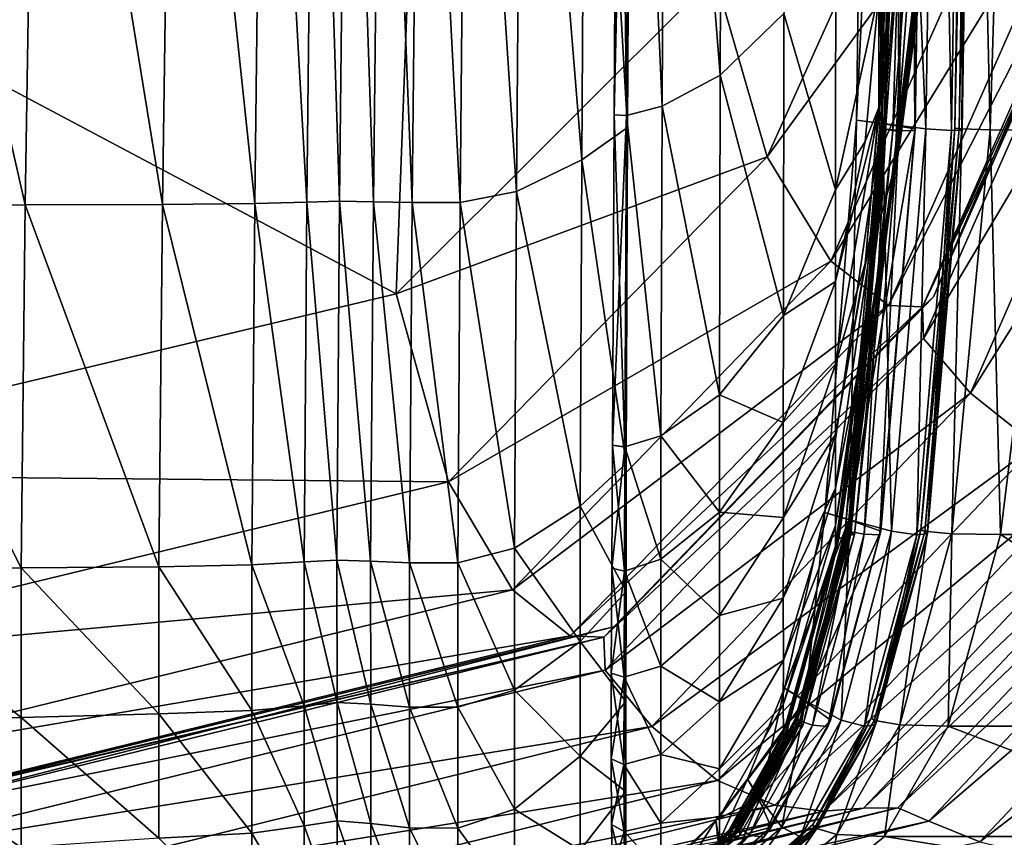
# Model space of a CAD drawing. Header units: millimetres. Extents: x 2387 to 13955, y -4964 to 364.
# Tile 792 of 1056: x 3757 to 3773, y -358 to -345. Entities that reach past the tile are written whole.
import ezdxf

# ---------------------------------------------------------------- set-up
doc = ezdxf.new("R2010")
doc.units = ezdxf.units.MM
doc.header["$MEASUREMENT"] = 0
doc.layers.add('Predefinito', color=7, linetype='Continuous', true_color=0x000000)

# ---------------------------------------------------------------- blocks, each defined once
blk = doc.blocks.new('Blocco 09')
at = {"layer": 'Predefinito'}
for points in [[(355.186, -602.875, 15.896), (356.09, -602.608, 16.824), (356.051, -613.825, 16.898)], [(357.055, -612.852, 18.824), (356.051, -613.825, 16.898), (356.09, -602.608, 16.824)], [(358.616, -614.594, 426.926), (358.202, -614.539, 426.856), (358.366, -602.807, 426.852)], [(358.768, -602.827, 426.712), (358.366, -602.807, 426.852), (358.202, -614.539, 426.856)], [(358.202, -614.539, 426.856), (358.598, -614.594, 426.716), (358.768, -602.827, 426.712)], [(358.366, -602.807, 426.852), (358.786, -602.827, 426.922), (358.616, -614.594, 426.926)], [(358.825, -602.861, 419.607), (358.746, -602.857, 419.797), (358.567, -614.672, 419.799)], [(358.666, -614.683, 419.978), (358.567, -614.672, 419.799), (358.746, -602.857, 419.797)], [(358.567, -614.672, 419.799), (358.645, -614.683, 419.609), (358.825, -602.861, 419.607)], [(359.31, -602.858, 425.783), (358.768, -602.827, 426.712), (358.598, -614.594, 426.716)], [(358.598, -614.594, 426.716), (359.13, -614.677, 425.787), (359.31, -602.858, 425.783)], [(359.298, -614.676, 427.752), (358.616, -614.594, 426.926), (358.786, -602.827, 426.922)], [(359.139, -602.868, 417.757), (358.825, -602.861, 419.607), (358.645, -614.683, 419.609)], [(358.645, -614.683, 419.609), (358.78, -614.702, 417.759), (359.139, -602.868, 417.757)], [(358.746, -602.857, 419.797), (358.846, -602.861, 419.976), (358.666, -614.683, 419.978)], [(358.874, -614.7, 420.908), (358.666, -614.683, 419.978), (358.846, -602.861, 419.976)], [(359.743, -602.872, 412.596), (359.139, -602.868, 417.757), (358.78, -614.702, 417.759)], [(358.786, -602.827, 426.922), (359.478, -602.857, 427.747), (359.298, -614.676, 427.752)], [(358.846, -602.861, 419.976), (359.057, -602.867, 420.906), (358.874, -614.7, 420.908)], [(359.126, -614.705, 423.348), (358.874, -614.7, 420.908), (359.057, -602.867, 420.906)], [(359.057, -602.867, 420.906), (359.309, -602.869, 423.344), (359.126, -614.705, 423.348)], [(359.13, -614.677, 425.787), (359.126, -614.705, 423.348), (359.309, -602.869, 423.344)], [(359.309, -602.869, 423.344), (359.31, -602.858, 425.783), (359.13, -614.677, 425.787)], [(359.707, -614.702, 430.157), (359.298, -614.676, 427.752), (359.478, -602.857, 427.747)], [(359.478, -602.857, 427.747), (359.89, -602.867, 430.15), (359.707, -614.702, 430.157)], [(359.873, -614.695, 432.604), (359.707, -614.702, 430.157), (359.89, -602.867, 430.15)], [(359.867, -614.677, 433.923), (359.758, -614.666, 433.749), (359.937, -602.853, 433.742)], [(360.005, -602.857, 433.548), (359.937, -602.853, 433.742), (359.758, -614.666, 433.749)], [(359.758, -614.666, 433.749), (359.825, -614.677, 433.555), (360.005, -602.857, 433.548)], [(360.055, -602.864, 432.596), (360.005, -602.857, 433.548), (359.825, -614.677, 433.555)], [(359.825, -614.677, 433.555), (359.873, -614.695, 432.604), (360.055, -602.864, 432.596)], [(359.937, -602.853, 433.742), (360.047, -602.857, 433.915), (359.867, -614.677, 433.923)], [(360.315, -614.694, 435.733), (359.867, -614.677, 433.923), (360.047, -602.857, 433.915)], [(359.89, -602.867, 430.15), (360.055, -602.864, 432.596), (359.873, -614.695, 432.604)], [(360.047, -602.857, 433.915), (360.673, -602.864, 435.724), (360.315, -614.694, 435.733)], [(361.266, -614.699, 440.837), (360.315, -614.694, 435.733), (360.673, -602.864, 435.724)], [(354.569, -614.467, 15.834), (354.376, -614.453, 15.98), (354.439, -602.95, 15.937)], [(354.63, -602.956, 15.787), (354.439, -602.95, 15.937), (354.376, -614.453, 15.98)], [(354.376, -614.453, 15.98), (354.569, -614.467, 15.834), (354.63, -602.956, 15.787)], [(354.439, -602.95, 15.937), (354.63, -602.956, 15.787), (354.569, -614.467, 15.834)], [(355.132, -614.32, 15.954), (354.569, -614.467, 15.834), (354.63, -602.956, 15.787)], [(354.646, -603.055, 15.228), (354.63, -602.956, 15.787), (354.569, -614.467, 15.834)], [(354.63, -602.956, 15.787), (355.186, -602.875, 15.896), (355.132, -614.32, 15.954)], [(356.051, -613.825, 16.898), (355.132, -614.32, 15.954), (355.186, -602.875, 15.896)], [(358.78, -614.702, 417.759), (358.853, -614.712, 412.597), (359.743, -602.872, 412.596)], [(360.305, -602.897, 360.758), (359.743, -602.872, 412.596), (358.853, -614.712, 412.597)], [(358.853, -614.712, 412.597), (358.885, -614.754, 360.677), (360.305, -602.897, 360.758)], [(360.492, -602.965, 218.878), (360.305, -602.897, 360.758), (358.885, -614.754, 360.677)], [(358.885, -614.754, 360.677), (358.896, -614.873, 218.553), (360.492, -602.965, 218.878)], [(360.156, -604.242, 77.763), (360.492, -602.965, 218.878), (358.896, -614.873, 218.553)], [(353.933, -603.327, 14.151), (354.646, -603.055, 15.228), (354.585, -614.655, 15.276)], [(354.569, -614.467, 15.834), (354.585, -614.655, 15.276), (354.646, -603.055, 15.228)], [(352.924, -603.597, 13.131), (353.933, -603.327, 14.151), (353.86, -615.164, 14.186)], [(354.585, -614.655, 15.276), (353.86, -615.164, 14.186), (353.933, -603.327, 14.151)], [(352.05, -603.688, 12.743), (352.924, -603.597, 13.131), (352.831, -615.668, 13.153)], [(353.86, -615.164, 14.186), (352.831, -615.668, 13.153), (352.924, -603.597, 13.131)], [(345.067, -615.88, 12.296), (342.114, -615.883, 12.262), (342.295, -603.706, 12.172)], [(342.295, -603.706, 12.172), (345.259, -603.705, 12.21), (345.067, -615.88, 12.296)], [(347.235, -615.871, 12.4), (345.067, -615.88, 12.296), (345.259, -603.705, 12.21)], [(345.259, -603.705, 12.21), (347.407, -603.701, 12.327), (347.235, -615.871, 12.4)], [(348.693, -615.856, 12.571), (347.235, -615.871, 12.4), (347.407, -603.701, 12.327)], [(347.407, -603.701, 12.327), (348.837, -603.695, 12.513), (348.693, -615.856, 12.571)], [(349.517, -615.835, 12.807), (348.693, -615.856, 12.571), (348.837, -603.695, 12.513)], [(348.837, -603.695, 12.513), (349.65, -603.688, 12.758), (349.517, -615.835, 12.807)], [(350.033, -615.821, 12.961), (349.517, -615.835, 12.807), (349.65, -603.688, 12.758)], [(349.65, -603.688, 12.758), (350.164, -603.683, 12.92), (350.033, -615.821, 12.961)], [(350.568, -615.828, 12.889), (350.033, -615.821, 12.961), (350.164, -603.683, 12.92)], [(350.164, -603.683, 12.92), (350.7, -603.685, 12.853), (350.568, -615.828, 12.889)], [(351.182, -615.839, 12.765), (350.568, -615.828, 12.889), (350.7, -603.685, 12.853)], [(350.7, -603.685, 12.853), (351.31, -603.689, 12.734), (351.182, -615.839, 12.765)], [(351.938, -615.839, 12.766), (351.182, -615.839, 12.765), (351.31, -603.689, 12.734)], [(351.31, -603.689, 12.734), (352.05, -603.688, 12.743), (351.938, -615.839, 12.766)], [(352.831, -615.668, 13.153), (351.938, -615.839, 12.766), (352.05, -603.688, 12.743)], [(358.896, -614.873, 218.553), (358.811, -615.276, 77.64), (360.156, -604.242, 77.763)], [(359.146, -607.893, 28.221), (360.156, -604.242, 77.763), (358.811, -615.276, 77.64)], [(355.964, -612.252, 680.009), (356.79, -615.119, 681.014), (360.255, -607.437, 699.529)], [(361.264, -608.974, 700.352), (360.255, -607.437, 699.529), (356.79, -615.119, 681.014)], [(359.146, -607.893, 28.221), (358.559, -615.631, 27.498), (358.341, -616.805, 26.05)], [(358.341, -616.805, 26.05), (358.559, -614.338, 26.205), (359.146, -607.893, 28.221)], [(358.811, -615.276, 77.64), (358.559, -616.172, 29.353), (359.146, -607.893, 28.221)], [(358.559, -615.631, 27.498), (359.146, -607.893, 28.221), (358.559, -616.172, 29.353)], [(358.559, -612.522, 25.48), (359.146, -607.893, 28.221), (358.559, -614.338, 26.205)], [(356.79, -615.119, 681.014), (357.8, -616.77, 681.592), (361.264, -608.974, 700.352)], [(362.177, -609.628, 700.702), (361.264, -608.974, 700.352), (357.8, -616.77, 681.592)], [(362.884, -609.5, 700.634), (362.712, -609.649, 700.713), (359.247, -617.493, 681.846)], [(359.247, -617.493, 681.846), (359.42, -617.334, 681.79), (362.884, -609.5, 700.634)], [(362.712, -609.649, 700.713), (362.884, -609.5, 700.634), (359.42, -617.334, 681.79)], [(357.8, -616.77, 681.592), (358.712, -617.472, 681.839), (362.177, -609.628, 700.702)], [(362.712, -609.649, 700.713), (362.177, -609.628, 700.702), (358.712, -617.472, 681.839)], [(358.712, -617.472, 681.839), (359.247, -617.493, 681.846), (362.712, -609.649, 700.713)], [(359.42, -617.334, 681.79), (359.247, -617.493, 681.846), (362.712, -609.649, 700.713)], [(362.728, -610.114, 700.962), (362.712, -609.649, 700.713), (359.247, -617.493, 681.846)], [(350.93, -617.285, 657.398), (351.196, -610.134, 661.132), (339.789, -611.368, 622.324)], [(351.196, -610.134, 661.132), (350.93, -617.285, 657.398), (355.964, -612.252, 680.009)], [(359.247, -617.493, 681.846), (359.263, -617.993, 682.021), (362.728, -610.114, 700.962)], [(363.467, -610.916, 701.392), (362.728, -610.114, 700.962), (359.263, -617.993, 682.021)], [(359.263, -617.993, 682.021), (360.003, -618.855, 682.323), (363.467, -610.916, 701.392)], [(364.504, -611.682, 701.802), (363.467, -610.916, 701.392), (360.003, -618.855, 682.323)], [(357.055, -612.852, 18.824), (357.877, -611.271, 21.891), (357.874, -615.638, 22.146)], [(358.559, -612.522, 25.48), (357.874, -615.638, 22.146), (357.877, -611.271, 21.891)], [(339.789, -611.368, 622.324), (338.973, -620.139, 615.594), (350.93, -617.285, 657.398)], [(360.003, -618.855, 682.323), (361.039, -619.676, 682.611), (364.504, -611.682, 701.802)], [(356.79, -615.119, 681.014), (355.964, -612.252, 680.009), (350.93, -617.285, 657.398)], [(357.874, -615.638, 22.146), (358.559, -612.522, 25.48), (358.341, -614.874, 24.832)], [(358.559, -614.338, 26.205), (358.341, -614.874, 24.832), (358.559, -612.522, 25.48)], [(356.051, -613.825, 16.898), (357.055, -612.852, 18.824), (357.048, -617.628, 19.079)], [(357.874, -615.638, 22.146), (357.048, -617.628, 19.079), (357.055, -612.852, 18.824)], [(355.132, -614.32, 15.954), (356.051, -613.825, 16.898), (356.038, -618.88, 17.144)], [(357.048, -617.628, 19.079), (356.038, -618.88, 17.144), (356.051, -613.825, 16.898)], [(354.569, -614.467, 15.834), (355.132, -614.32, 15.954), (355.113, -619.528, 16.186)], [(356.038, -618.88, 17.144), (355.113, -619.528, 16.186), (355.132, -614.32, 15.954)], [(358.559, -614.338, 26.205), (357.874, -618.396, 23.207), (357.874, -617.088, 22.58)], [(357.874, -617.088, 22.58), (358.341, -614.874, 24.832), (358.559, -614.338, 26.205)], [(357.874, -618.396, 23.207), (358.559, -614.338, 26.205), (358.341, -616.805, 26.05)], [(354.569, -614.467, 15.834), (354.376, -614.453, 15.98), (354.346, -619.679, 16.189)], [(354.543, -619.706, 16.051), (354.346, -619.679, 16.189), (354.376, -614.453, 15.98)], [(354.346, -619.679, 16.189), (354.543, -619.707, 16.051), (354.569, -614.467, 15.834)], [(354.376, -614.453, 15.98), (354.569, -614.467, 15.834), (354.543, -619.706, 16.051)], [(354.585, -614.655, 15.276), (354.569, -614.467, 15.834), (354.543, -619.707, 16.051)], [(355.113, -619.528, 16.186), (354.543, -619.706, 16.051), (354.569, -614.467, 15.834)], [(358.101, -620.861, 426.925), (357.705, -620.744, 426.853), (358.202, -614.539, 426.856)], [(358.598, -614.594, 426.716), (358.202, -614.539, 426.856), (357.705, -620.744, 426.853)], [(358.202, -614.539, 426.856), (358.616, -614.594, 426.926), (358.101, -620.861, 426.925)], [(353.86, -615.164, 14.186), (354.585, -614.655, 15.276), (354.563, -619.969, 15.501)], [(354.543, -619.707, 16.051), (354.563, -619.969, 15.501), (354.585, -614.655, 15.276)], [(357.705, -620.744, 426.853), (358.083, -620.861, 426.715), (358.598, -614.594, 426.716)], [(358.645, -614.683, 419.609), (358.567, -614.672, 419.799), (358.027, -621.025, 419.799)], [(358.122, -621.05, 419.979), (358.027, -621.025, 419.799), (358.567, -614.672, 419.799)], [(358.027, -621.025, 419.799), (358.101, -621.05, 419.609), (358.645, -614.683, 419.609)], [(359.13, -614.677, 425.787), (358.598, -614.594, 426.716), (358.083, -620.861, 426.715)], [(358.083, -620.861, 426.715), (358.589, -621.038, 425.788), (359.13, -614.677, 425.787)], [(358.757, -621.037, 427.753), (358.101, -620.861, 426.925), (358.616, -614.594, 426.926)], [(358.78, -614.702, 417.759), (358.645, -614.683, 419.609), (358.101, -621.05, 419.609)], [(358.567, -614.672, 419.799), (358.666, -614.683, 419.978), (358.122, -621.05, 419.979)], [(358.325, -621.087, 420.909), (358.122, -621.05, 419.979), (358.666, -614.683, 419.978)], [(358.666, -614.683, 419.978), (358.874, -614.7, 420.908), (358.325, -621.087, 420.909)], [(359.126, -614.705, 423.348), (359.13, -614.677, 425.787), (358.589, -621.038, 425.788)], [(358.616, -614.594, 426.926), (359.298, -614.676, 427.752), (358.757, -621.037, 427.753)], [(359.157, -621.095, 430.159), (358.757, -621.037, 427.753), (359.298, -614.676, 427.752)], [(359.298, -614.676, 427.752), (359.707, -614.702, 430.157), (359.157, -621.095, 430.159)], [(359.325, -621.043, 433.925), (359.219, -621.018, 433.75), (359.758, -614.666, 433.749)], [(359.825, -614.677, 433.555), (359.758, -614.666, 433.749), (359.219, -621.018, 433.75)], [(359.219, -621.018, 433.75), (359.282, -621.043, 433.557), (359.825, -614.677, 433.555)], [(359.873, -614.695, 432.604), (359.825, -614.677, 433.555), (359.282, -621.043, 433.557)], [(359.282, -621.043, 433.557), (359.325, -621.081, 432.606), (359.873, -614.695, 432.604)], [(359.758, -614.666, 433.749), (359.867, -614.677, 433.923), (359.325, -621.043, 433.925)], [(359.708, -621.08, 435.736), (359.325, -621.043, 433.925), (359.867, -614.677, 433.923)], [(359.707, -614.702, 430.157), (359.873, -614.695, 432.604), (359.325, -621.081, 432.606)], [(359.867, -614.677, 433.923), (360.315, -614.694, 435.733), (359.708, -621.08, 435.736)], [(360.48, -621.092, 440.841), (359.708, -621.08, 435.736), (360.315, -614.694, 435.733)], [(360.315, -614.694, 435.733), (361.266, -614.699, 440.837), (360.48, -621.092, 440.841)], [(357.874, -621.288, 217.579), (358.896, -614.873, 218.553), (358.885, -614.754, 360.677)], [(358.885, -614.754, 360.677), (357.922, -621.154, 360.434), (357.874, -621.288, 217.579)], [(358.067, -621.106, 412.597), (357.922, -621.154, 360.434), (358.885, -614.754, 360.677)], [(358.885, -614.754, 360.677), (358.853, -614.712, 412.597), (358.067, -621.106, 412.597)], [(358.172, -621.089, 417.759), (358.067, -621.106, 412.597), (358.853, -614.712, 412.597)], [(358.101, -621.05, 419.609), (358.172, -621.089, 417.759), (358.78, -614.702, 417.759)], [(358.853, -614.712, 412.597), (358.78, -614.702, 417.759), (358.172, -621.089, 417.759)], [(358.575, -621.098, 423.349), (358.325, -621.087, 420.909), (358.874, -614.7, 420.908)], [(358.874, -614.7, 420.908), (359.126, -614.705, 423.348), (358.575, -621.098, 423.349)], [(358.589, -621.038, 425.788), (358.575, -621.098, 423.349), (359.126, -614.705, 423.348)], [(359.325, -621.081, 432.606), (359.157, -621.095, 430.159), (359.707, -614.702, 430.157)], [(366.047, -621.091, 469.021), (360.48, -621.092, 440.841), (361.266, -614.699, 440.837)], [(358.896, -614.873, 218.553), (357.874, -621.288, 217.579), (357.874, -621.373, 76.058)], [(357.874, -621.373, 76.058), (358.811, -615.276, 77.64), (358.896, -614.873, 218.553)], [(358.341, -614.874, 24.832), (357.874, -617.088, 22.58), (357.874, -615.638, 22.146)], [(350.93, -617.285, 657.398), (351.756, -620.256, 658.008), (356.79, -615.119, 681.014)], [(357.8, -616.77, 681.592), (356.79, -615.119, 681.014), (351.756, -620.256, 658.008)], [(352.831, -615.668, 13.153), (353.86, -615.164, 14.186), (353.835, -620.644, 14.405)], [(354.563, -619.969, 15.501), (353.835, -620.644, 14.405), (353.86, -615.164, 14.186)], [(357.874, -621.273, 27.892), (358.559, -616.172, 29.353), (358.811, -615.276, 77.64)], [(358.811, -615.276, 77.64), (357.874, -621.373, 76.058), (357.874, -621.273, 27.892)], [(351.938, -615.839, 12.766), (352.831, -615.668, 13.153), (352.801, -621.309, 13.363)], [(353.835, -620.644, 14.405), (352.801, -621.309, 13.363), (352.831, -615.668, 13.153)], [(357.048, -617.628, 19.079), (357.874, -615.638, 22.146), (357.874, -617.088, 22.58)], [(358.559, -615.631, 27.498), (357.874, -620.358, 25.168), (357.874, -619.505, 24.06)], [(357.874, -619.505, 24.06), (358.341, -616.805, 26.05), (358.559, -615.631, 27.498)], [(357.874, -620.358, 25.168), (358.559, -615.631, 27.498), (358.341, -617.943, 27.999)], [(358.559, -616.172, 29.353), (358.341, -617.943, 27.999), (358.559, -615.631, 27.498)], [(345.003, -621.619, 12.563), (342.054, -621.625, 12.532), (342.114, -615.883, 12.262)], [(342.114, -615.883, 12.262), (345.067, -615.88, 12.296), (345.003, -621.619, 12.563)], [(347.177, -621.601, 12.654), (345.003, -621.619, 12.563), (345.067, -615.88, 12.296)], [(345.067, -615.88, 12.296), (347.235, -615.871, 12.4), (347.177, -621.601, 12.654)], [(348.645, -621.57, 12.811), (347.177, -621.601, 12.654), (347.235, -615.871, 12.4)], [(347.235, -615.871, 12.4), (348.693, -615.856, 12.571), (348.645, -621.57, 12.811)], [(349.474, -621.525, 13.036), (348.645, -621.57, 12.811), (348.693, -615.856, 12.571)], [(348.693, -615.856, 12.571), (349.517, -615.835, 12.807), (349.474, -621.525, 13.036)], [(349.991, -621.495, 13.183), (349.474, -621.525, 13.036), (349.517, -615.835, 12.807)], [(349.517, -615.835, 12.807), (350.033, -615.821, 12.961), (349.991, -621.495, 13.183)], [(350.525, -621.511, 13.108), (349.991, -621.495, 13.183), (350.033, -615.821, 12.961)], [(350.033, -615.821, 12.961), (350.568, -615.828, 12.889), (350.525, -621.511, 13.108)], [(351.14, -621.537, 12.982), (350.525, -621.511, 13.108), (350.568, -615.828, 12.889)], [(350.568, -615.828, 12.889), (351.182, -615.839, 12.765), (351.14, -621.537, 12.982)], [(351.901, -621.538, 12.978), (351.14, -621.537, 12.982), (351.182, -615.839, 12.765)], [(351.182, -615.839, 12.765), (351.938, -615.839, 12.766), (351.901, -621.538, 12.978)], [(352.801, -621.309, 13.363), (351.901, -621.538, 12.978), (351.938, -615.839, 12.766)], [(358.559, -616.172, 29.353), (357.874, -621.273, 27.892), (357.874, -620.949, 26.468)], [(357.874, -620.949, 26.468), (358.341, -617.943, 27.999), (358.559, -616.172, 29.353)], [(351.756, -620.256, 658.008), (352.766, -621.966, 658.359), (357.8, -616.77, 681.592)], [(358.712, -617.472, 681.839), (357.8, -616.77, 681.592), (352.766, -621.966, 658.359)], [(358.341, -616.805, 26.05), (357.874, -619.505, 24.06), (357.874, -618.396, 23.207)], [(357.874, -617.088, 22.58), (357.047, -619.317, 19.543), (357.048, -617.628, 19.079)], [(357.047, -619.317, 19.543), (357.874, -617.088, 22.58), (357.874, -618.396, 23.207)], [(351.756, -620.256, 658.008), (350.93, -617.285, 657.398), (338.973, -620.139, 615.594)], [(354.212, -622.714, 658.513), (354.385, -622.548, 658.479), (359.42, -617.334, 681.79)], [(359.42, -617.334, 681.79), (359.247, -617.493, 681.846), (354.212, -622.714, 658.513)], [(359.247, -617.493, 681.846), (359.42, -617.334, 681.79), (354.385, -622.548, 658.479)], [(352.766, -621.966, 658.359), (353.678, -622.694, 658.508), (358.712, -617.472, 681.839)], [(359.247, -617.493, 681.846), (358.712, -617.472, 681.839), (353.678, -622.694, 658.508)], [(353.678, -622.694, 658.508), (354.212, -622.714, 658.513), (359.247, -617.493, 681.846)], [(359.263, -617.993, 682.021), (359.247, -617.493, 681.846), (354.212, -622.714, 658.513)], [(354.385, -622.548, 658.479), (354.212, -622.714, 658.513), (359.247, -617.493, 681.846)], [(356.038, -618.88, 17.144), (357.048, -617.628, 19.079), (357.047, -619.317, 19.543)], [(358.341, -617.943, 27.999), (357.874, -620.949, 26.468), (357.874, -620.358, 25.168)], [(354.212, -622.714, 658.513), (354.229, -623.234, 658.619), (359.263, -617.993, 682.021)], [(360.003, -618.855, 682.323), (359.263, -617.993, 682.021), (354.229, -623.234, 658.619)], [(357.874, -618.396, 23.207), (357.048, -620.824, 20.256), (357.047, -619.317, 19.543)], [(357.048, -620.824, 20.256), (357.874, -618.396, 23.207), (357.874, -619.505, 24.06)], [(354.229, -623.234, 658.619), (354.969, -624.127, 658.802), (360.003, -618.855, 682.323)], [(361.039, -619.676, 682.611), (360.003, -618.855, 682.323), (354.969, -624.127, 658.802)], [(355.113, -619.528, 16.186), (356.038, -618.88, 17.144), (356.038, -620.74, 17.619)], [(357.047, -619.317, 19.543), (356.038, -620.74, 17.619), (356.038, -618.88, 17.144)], [(356.038, -620.74, 17.619), (357.047, -619.317, 19.543), (357.048, -620.824, 20.256)], [(357.047, -622.095, 21.238), (357.874, -619.505, 24.06), (357.874, -620.358, 25.168)], [(357.874, -619.505, 24.06), (357.047, -622.095, 21.238), (357.048, -620.824, 20.256)], [(354.543, -619.706, 16.051), (355.113, -619.528, 16.186), (355.111, -621.483, 16.656)], [(354.969, -624.127, 658.802), (356.005, -624.979, 658.977), (361.039, -619.676, 682.611)], [(356.038, -620.74, 17.619), (355.111, -621.483, 16.656), (355.113, -619.528, 16.186)], [(361.946, -620.056, 682.744), (361.039, -619.676, 682.611), (356.005, -624.979, 658.977)], [(354.543, -619.707, 16.051), (354.346, -619.679, 16.189), (354.335, -621.623, 16.63)], [(354.535, -621.669, 16.503), (354.335, -621.623, 16.63), (354.346, -619.679, 16.189)], [(354.335, -621.623, 16.63), (354.535, -621.669, 16.503), (354.543, -619.707, 16.051)], [(354.346, -619.679, 16.189), (354.543, -619.706, 16.051), (354.535, -621.669, 16.503)], [(355.111, -621.483, 16.656), (354.535, -621.669, 16.503), (354.543, -619.706, 16.051)], [(354.563, -619.969, 15.501), (354.543, -619.707, 16.051), (354.535, -621.669, 16.503)], [(353.835, -620.644, 14.405), (354.563, -619.969, 15.501), (354.561, -621.994, 15.972)], [(354.535, -621.669, 16.503), (354.561, -621.994, 15.972), (354.563, -619.969, 15.501)], [(338.973, -620.139, 615.594), (339.799, -623.154, 615.891), (351.756, -620.256, 658.008)], [(356.005, -624.979, 658.977), (356.912, -625.373, 659.058), (361.946, -620.056, 682.744)], [(362.718, -620.148, 682.776), (361.946, -620.056, 682.744), (356.912, -625.373, 659.058)], [(357.684, -625.467, 659.078), (358.316, -625.42, 659.068), (363.35, -620.103, 682.761)], [(363.35, -620.103, 682.761), (362.718, -620.148, 682.776), (357.684, -625.467, 659.078)], [(358.316, -625.42, 659.068), (358.855, -625.411, 659.067), (363.89, -620.095, 682.758)], [(363.89, -620.095, 682.758), (363.35, -620.103, 682.761), (358.316, -625.42, 659.068)], [(364.384, -620.298, 682.829), (363.89, -620.095, 682.758), (358.855, -625.411, 659.067)], [(352.766, -621.966, 658.359), (351.756, -620.256, 658.008), (339.799, -623.154, 615.891)], [(356.912, -625.373, 659.058), (357.684, -625.467, 659.078), (362.718, -620.148, 682.776)], [(358.855, -625.411, 659.067), (359.349, -625.622, 659.11), (364.384, -620.298, 682.829)], [(365.186, -620.615, 682.94), (364.384, -620.298, 682.829), (359.349, -625.622, 659.11)], [(357.874, -620.358, 25.168), (357.048, -623.078, 22.51), (357.047, -622.095, 21.238)], [(357.048, -623.078, 22.51), (357.874, -620.358, 25.168), (357.874, -620.949, 26.468)], [(352.801, -621.309, 13.363), (353.835, -620.644, 14.405), (353.835, -622.783, 14.883)], [(354.561, -621.994, 15.972), (353.835, -622.783, 14.883), (353.835, -620.644, 14.405)], [(355.111, -621.483, 16.656), (356.038, -620.74, 17.619), (356.038, -622.373, 18.379)], [(357.048, -620.824, 20.256), (356.038, -622.373, 18.379), (356.038, -620.74, 17.619)], [(357.4, -623.72, 426.914), (357.067, -623.518, 426.836), (357.705, -620.744, 426.853)], [(358.083, -620.861, 426.715), (357.705, -620.744, 426.853), (357.067, -623.518, 426.836)], [(357.705, -620.744, 426.853), (358.101, -620.861, 426.925), (357.4, -623.72, 426.914)], [(359.349, -625.622, 659.11), (360.152, -625.951, 659.177), (365.186, -620.615, 682.94)], [(366.651, -620.947, 683.057), (365.186, -620.615, 682.94), (360.152, -625.951, 659.177)], [(356.038, -622.373, 18.379), (357.048, -620.824, 20.256), (357.047, -622.095, 21.238)], [(357.067, -623.518, 426.836), (357.382, -623.72, 426.704), (358.083, -620.861, 426.715)], [(358.589, -621.038, 425.788), (358.083, -620.861, 426.715), (357.382, -623.72, 426.704)], [(357.962, -624.024, 427.75), (357.4, -623.72, 426.914), (358.101, -620.861, 426.925)], [(358.101, -620.861, 426.925), (358.757, -621.037, 427.753), (357.962, -624.024, 427.75)], [(357.047, -623.782, 23.987), (357.874, -620.949, 26.468), (357.874, -621.273, 27.892)], [(357.874, -620.949, 26.468), (357.047, -623.782, 23.987), (357.048, -623.078, 22.51)], [(358.101, -621.05, 419.609), (358.027, -621.025, 419.799), (357.241, -624.001, 419.796)], [(357.323, -624.044, 419.977), (357.241, -624.001, 419.796), (358.027, -621.025, 419.799)], [(357.241, -624.001, 419.796), (357.302, -624.044, 419.608), (358.101, -621.05, 419.609)], [(358.172, -621.089, 417.759), (358.101, -621.05, 419.609), (357.302, -624.044, 419.608)], [(358.027, -621.025, 419.799), (358.122, -621.05, 419.979), (357.323, -624.044, 419.977)], [(357.506, -624.108, 420.908), (357.323, -624.044, 419.977), (358.122, -621.05, 419.979)], [(357.382, -623.72, 426.704), (357.794, -624.025, 425.785), (358.589, -621.038, 425.788)], [(358.122, -621.05, 419.979), (358.325, -621.087, 420.909), (357.506, -624.108, 420.908)], [(358.575, -621.098, 423.349), (358.589, -621.038, 425.788), (357.794, -624.025, 425.785)], [(358.331, -624.124, 430.159), (357.962, -624.024, 427.75), (358.757, -621.037, 427.753)], [(358.757, -621.037, 427.753), (359.157, -621.095, 430.159), (358.331, -624.124, 430.159)], [(358.525, -624.037, 433.922), (358.433, -623.994, 433.746), (359.219, -621.018, 433.75)], [(359.282, -621.043, 433.557), (359.219, -621.018, 433.75), (358.433, -623.994, 433.746)], [(358.433, -623.994, 433.746), (358.483, -624.037, 433.554), (359.282, -621.043, 433.557)], [(359.325, -621.081, 432.606), (359.282, -621.043, 433.557), (358.483, -624.037, 433.554)], [(359.219, -621.018, 433.75), (359.325, -621.043, 433.925), (358.525, -624.037, 433.922)], [(358.889, -624.1, 435.736), (358.525, -624.037, 433.922), (359.325, -621.043, 433.925)], [(359.325, -621.043, 433.925), (359.708, -621.08, 435.736), (358.889, -624.1, 435.736)], [(360.152, -625.951, 659.177), (361.617, -626.296, 659.248), (366.651, -620.947, 683.057)], [(357.048, -624.333, 216.511), (357.874, -621.288, 217.579), (357.922, -621.154, 360.434)], [(357.922, -621.154, 360.434), (357.096, -624.188, 360.167), (357.048, -624.333, 216.511)], [(357.241, -624.136, 412.597), (357.096, -624.188, 360.167), (357.922, -621.154, 360.434)], [(357.353, -624.11, 417.759), (357.241, -624.136, 412.597), (358.067, -621.106, 412.597)], [(357.922, -621.154, 360.434), (358.067, -621.106, 412.597), (357.241, -624.136, 412.597)], [(357.302, -624.044, 419.608), (357.353, -624.11, 417.759), (358.172, -621.089, 417.759)], [(358.067, -621.106, 412.597), (358.172, -621.089, 417.759), (357.353, -624.11, 417.759)], [(357.749, -624.128, 423.349), (357.506, -624.108, 420.908), (358.325, -621.087, 420.909)], [(358.325, -621.087, 420.909), (358.575, -621.098, 423.349), (357.749, -624.128, 423.349)], [(357.794, -624.025, 425.785), (357.749, -624.128, 423.349), (358.575, -621.098, 423.349)], [(358.505, -624.101, 432.605), (358.331, -624.124, 430.159), (359.157, -621.095, 430.159)], [(358.483, -624.037, 433.554), (358.505, -624.101, 432.605), (359.325, -621.081, 432.606)], [(359.157, -621.095, 430.159), (359.325, -621.081, 432.606), (358.505, -624.101, 432.605)], [(359.654, -624.121, 440.841), (358.889, -624.1, 435.736), (359.708, -621.08, 435.736)], [(359.708, -621.08, 435.736), (360.48, -621.092, 440.841), (359.654, -624.121, 440.841)], [(365.221, -624.12, 469.05), (359.654, -624.121, 440.841), (360.48, -621.092, 440.841)], [(360.48, -621.092, 440.841), (366.047, -621.091, 469.021), (365.221, -624.12, 469.05)], [(351.901, -621.538, 12.978), (352.801, -621.309, 13.363), (352.801, -623.554, 13.844)], [(353.835, -622.783, 14.883), (352.801, -623.554, 13.844), (352.801, -621.309, 13.363)], [(357.874, -621.273, 27.892), (357.048, -624.219, 25.584), (357.047, -623.782, 23.987)], [(357.048, -624.219, 25.584), (357.874, -621.273, 27.892), (357.874, -621.373, 76.058)], [(357.874, -621.288, 217.579), (357.048, -624.333, 216.511), (357.048, -624.4, 74.145)], [(357.048, -624.4, 74.145), (357.874, -621.373, 76.058), (357.874, -621.288, 217.579)], [(357.874, -621.373, 76.058), (357.048, -624.4, 74.145), (357.048, -624.219, 25.584)], [(348.645, -621.57, 12.811), (349.474, -621.525, 13.036), (349.475, -623.798, 13.531)], [(349.474, -621.525, 13.036), (349.991, -621.495, 13.183), (349.993, -623.747, 13.669)], [(349.993, -623.747, 13.669), (349.475, -623.798, 13.531), (349.474, -621.525, 13.036)], [(349.991, -621.495, 13.183), (350.525, -621.511, 13.108), (350.526, -623.775, 13.595)], [(350.526, -623.775, 13.595), (349.993, -623.747, 13.669), (349.991, -621.495, 13.183)], [(350.525, -621.511, 13.108), (351.14, -621.537, 12.982), (351.141, -623.82, 13.472)], [(351.141, -623.82, 13.472), (350.526, -623.775, 13.595), (350.525, -621.511, 13.108)], [(351.14, -621.537, 12.982), (351.901, -621.538, 12.978), (351.901, -623.823, 13.465)], [(351.901, -623.823, 13.465), (351.141, -623.82, 13.472), (351.14, -621.537, 12.982)], [(352.801, -623.554, 13.844), (351.901, -623.823, 13.465), (351.901, -621.538, 12.978)], [(354.535, -621.669, 16.503), (355.111, -621.483, 16.656), (355.11, -623.173, 17.429)], [(356.038, -622.373, 18.379), (355.11, -623.173, 17.429), (355.111, -621.483, 16.656)], [(342.054, -621.625, 12.532), (345.003, -621.619, 12.563), (345.003, -623.984, 13.1)], [(345.003, -623.984, 13.1), (342.054, -624.073, 13.073), (342.054, -621.625, 12.532)], [(345.003, -621.619, 12.563), (347.177, -621.601, 12.654), (347.177, -623.928, 13.18)], [(347.177, -623.928, 13.18), (345.003, -623.984, 13.1), (345.003, -621.619, 12.563)], [(347.177, -621.601, 12.654), (348.645, -621.57, 12.811), (348.645, -623.876, 13.322)], [(348.645, -623.876, 13.322), (347.177, -623.928, 13.18), (347.177, -621.601, 12.654)], [(349.475, -623.798, 13.531), (348.645, -623.876, 13.322), (348.645, -621.57, 12.811)], [(354.535, -621.669, 16.503), (354.335, -621.623, 16.63), (354.326, -623.281, 17.369)], [(354.53, -623.349, 17.259), (354.326, -623.281, 17.369), (354.335, -621.623, 16.63)], [(354.326, -623.281, 17.369), (354.53, -623.349, 17.259), (354.535, -621.669, 16.503)], [(354.335, -621.623, 16.63), (354.535, -621.669, 16.503), (354.53, -623.349, 17.259)], [(354.561, -621.994, 15.972), (354.535, -621.669, 16.503), (354.53, -623.349, 17.259)], [(355.11, -623.173, 17.429), (354.53, -623.349, 17.259), (354.535, -621.669, 16.503)], [(339.799, -623.154, 615.891), (340.808, -624.889, 616.062), (352.766, -621.966, 658.359)], [(353.678, -622.694, 658.508), (352.766, -621.966, 658.359), (340.808, -624.889, 616.062)], [(353.835, -622.783, 14.883), (354.561, -621.994, 15.972), (354.559, -623.729, 16.759)], [(354.53, -623.349, 17.259), (354.559, -623.729, 16.759), (354.561, -621.994, 15.972)], [(356.038, -623.739, 19.436), (357.047, -622.095, 21.238), (357.048, -623.078, 22.51)], [(357.047, -622.095, 21.238), (356.038, -623.739, 19.436), (356.038, -622.373, 18.379)], [(355.11, -623.173, 17.429), (356.038, -622.373, 18.379), (356.038, -623.739, 19.436)], [(354.385, -622.548, 658.479), (354.212, -622.714, 658.513), (342.254, -625.646, 616.127)], [(342.254, -625.646, 616.127), (342.425, -625.477, 616.106), (354.385, -622.548, 658.479)], [(354.212, -622.714, 658.513), (354.385, -622.548, 658.479), (342.425, -625.477, 616.106)], [(340.808, -624.889, 616.062), (341.721, -625.627, 616.132), (353.678, -622.694, 658.508)], [(354.212, -622.714, 658.513), (353.678, -622.694, 658.508), (341.721, -625.627, 616.132)], [(341.721, -625.627, 616.132), (342.254, -625.646, 616.127), (354.212, -622.714, 658.513)], [(342.425, -625.477, 616.106), (342.254, -625.646, 616.127), (354.212, -622.714, 658.513)], [(354.229, -623.234, 658.619), (354.212, -622.714, 658.513), (342.254, -625.646, 616.127)], [(352.801, -623.554, 13.844), (353.835, -622.783, 14.883), (353.835, -624.596, 15.699)], [(354.559, -623.729, 16.759), (353.835, -624.596, 15.699), (353.835, -622.783, 14.883)], [(357.048, -623.078, 22.51), (356.038, -624.796, 20.801), (356.038, -623.739, 19.436)], [(356.038, -624.796, 20.801), (357.048, -623.078, 22.51), (357.047, -623.782, 23.987)], [(342.254, -625.646, 616.127), (342.271, -626.175, 616.186), (354.229, -623.234, 658.619)], [(354.969, -624.127, 658.802), (354.229, -623.234, 658.619), (342.271, -626.175, 616.186)], [(354.53, -623.349, 17.259), (355.11, -623.173, 17.429), (355.11, -624.571, 18.512)], [(356.038, -623.739, 19.436), (355.11, -624.571, 18.512), (355.11, -623.173, 17.429)], [(354.53, -623.349, 17.259), (354.326, -623.281, 17.369), (354.324, -624.637, 18.414)], [(354.528, -624.728, 18.324), (354.324, -624.637, 18.414), (354.326, -623.281, 17.369)], [(354.324, -624.637, 18.414), (354.528, -624.728, 18.324), (354.53, -623.349, 17.259)], [(354.326, -623.281, 17.369), (354.53, -623.349, 17.259), (354.528, -624.728, 18.324)], [(354.559, -623.729, 16.759), (354.53, -623.349, 17.259), (354.528, -624.728, 18.324)], [(355.11, -624.571, 18.512), (354.528, -624.728, 18.324), (354.53, -623.349, 17.259)], [(351.901, -623.823, 13.465), (352.801, -623.554, 13.844), (352.801, -625.436, 14.683)], [(353.835, -624.596, 15.699), (352.801, -625.436, 14.683), (352.801, -623.554, 13.844)], [(357.382, -623.72, 426.704), (357.067, -623.518, 426.836), (356.483, -624.959, 426.8)], [(356.674, -625.263, 426.889), (356.483, -624.959, 426.8), (357.067, -623.518, 426.836)], [(357.067, -623.518, 426.836), (357.4, -623.72, 426.914), (356.674, -625.263, 426.889)], [(356.483, -624.959, 426.8), (356.656, -625.263, 426.68), (357.382, -623.72, 426.704)], [(357.794, -624.025, 425.785), (357.382, -623.72, 426.704), (356.656, -625.263, 426.68)], [(357.023, -625.719, 427.744), (356.674, -625.263, 426.889), (357.4, -623.72, 426.914)], [(357.4, -623.72, 426.914), (357.962, -624.024, 427.75), (357.023, -625.719, 427.744)], [(347.177, -623.928, 13.18), (348.645, -623.876, 13.322), (348.645, -625.813, 14.192)], [(348.645, -623.876, 13.322), (349.475, -623.798, 13.531), (349.475, -625.696, 14.379)], [(349.475, -625.696, 14.379), (348.645, -625.813, 14.192), (348.645, -623.876, 13.322)], [(349.475, -623.798, 13.531), (349.993, -623.747, 13.669), (349.994, -625.619, 14.501)], [(349.994, -625.619, 14.501), (349.475, -625.696, 14.379), (349.475, -623.798, 13.531)], [(350.527, -625.661, 14.434), (349.994, -625.619, 14.501), (349.993, -623.747, 13.669)], [(349.993, -623.747, 13.669), (350.526, -623.775, 13.595), (350.527, -625.661, 14.434)], [(351.141, -625.73, 14.323), (350.527, -625.661, 14.434), (350.526, -623.775, 13.595)], [(350.526, -623.775, 13.595), (351.141, -623.82, 13.472), (351.141, -625.73, 14.323)], [(351.901, -625.735, 14.316), (351.141, -625.73, 14.323), (351.141, -623.82, 13.472)], [(351.141, -623.82, 13.472), (351.901, -623.823, 13.465), (351.901, -625.735, 14.316)], [(352.801, -625.436, 14.683), (351.901, -625.735, 14.316), (351.901, -623.823, 13.465)], [(353.835, -624.596, 15.699), (354.559, -623.729, 16.759), (354.559, -625.157, 17.865)], [(354.528, -624.728, 18.324), (354.559, -625.157, 17.865), (354.559, -623.729, 16.759)], [(355.11, -624.571, 18.512), (356.038, -623.739, 19.436), (356.038, -624.796, 20.801)], [(356.038, -625.557, 22.404), (357.047, -623.782, 23.987), (357.048, -624.219, 25.584)], [(357.047, -623.782, 23.987), (356.038, -625.557, 22.404), (356.038, -624.796, 20.801)], [(342.054, -624.073, 13.073), (345.003, -623.984, 13.1), (345.003, -626.041, 13.997)], [(345.003, -623.984, 13.1), (347.177, -623.928, 13.18), (347.177, -625.892, 14.068)], [(347.177, -625.892, 14.068), (345.003, -626.041, 13.997), (345.003, -623.984, 13.1)], [(348.645, -625.813, 14.192), (347.177, -625.892, 14.068), (347.177, -623.928, 13.18)], [(356.373, -625.747, 419.974), (356.321, -625.683, 419.791), (357.241, -624.001, 419.796)], [(357.302, -624.044, 419.608), (357.241, -624.001, 419.796), (356.321, -625.683, 419.791)], [(357.241, -624.001, 419.796), (357.323, -624.044, 419.977), (356.373, -625.747, 419.974)], [(356.656, -625.263, 426.68), (356.855, -625.72, 425.779), (357.794, -624.025, 425.785)], [(357.749, -624.128, 423.349), (357.794, -624.025, 425.785), (356.855, -625.72, 425.779)], [(357.321, -625.869, 430.159), (357.023, -625.719, 427.744), (357.962, -624.024, 427.75)], [(357.962, -624.024, 427.75), (358.331, -624.124, 430.159), (357.321, -625.869, 430.159)], [(357.575, -625.738, 433.915), (357.513, -625.674, 433.736), (358.433, -623.994, 433.746)], [(358.483, -624.037, 433.554), (358.433, -623.994, 433.746), (357.513, -625.674, 433.736)], [(358.433, -623.994, 433.746), (358.525, -624.037, 433.922), (357.575, -625.738, 433.915)], [(345.003, -626.041, 13.997), (342.054, -626.372, 13.974), (342.054, -624.073, 13.073)], [(342.271, -626.175, 616.186), (343.011, -627.082, 616.277), (354.969, -624.127, 658.802)], [(356.005, -624.979, 658.977), (354.969, -624.127, 658.802), (343.011, -627.082, 616.277)], [(356.038, -626.129, 215.902), (357.048, -624.333, 216.511), (357.096, -624.188, 360.167)], [(357.096, -624.188, 360.167), (356.086, -625.949, 360.014), (356.038, -626.129, 215.902)], [(357.241, -624.136, 412.597), (356.231, -625.884, 412.597), (356.086, -625.949, 360.014)], [(356.086, -625.949, 360.014), (357.096, -624.188, 360.167), (357.241, -624.136, 412.597)], [(356.231, -625.884, 412.597), (357.241, -624.136, 412.597), (357.353, -624.11, 417.759)], [(357.353, -624.11, 417.759), (356.358, -625.846, 417.758), (356.231, -625.884, 412.597)], [(356.321, -625.683, 419.791), (356.352, -625.747, 419.604), (357.302, -624.044, 419.608)], [(357.353, -624.11, 417.759), (357.302, -624.044, 419.608), (356.352, -625.747, 419.604)], [(356.352, -625.747, 419.604), (356.358, -625.846, 417.758), (357.353, -624.11, 417.759)], [(356.511, -625.843, 420.908), (356.373, -625.747, 419.974), (357.323, -624.044, 419.977)], [(357.323, -624.044, 419.977), (357.506, -624.108, 420.908), (356.511, -625.843, 420.908)], [(356.739, -625.874, 423.349), (356.511, -625.843, 420.908), (357.506, -624.108, 420.908)], [(357.506, -624.108, 420.908), (357.749, -624.128, 423.349), (356.739, -625.874, 423.349)], [(356.855, -625.72, 425.779), (356.739, -625.874, 423.349), (357.749, -624.128, 423.349)], [(357.511, -625.836, 432.603), (357.321, -625.869, 430.159), (358.331, -624.124, 430.159)], [(358.331, -624.124, 430.159), (358.505, -624.101, 432.605), (357.511, -625.836, 432.603)], [(357.533, -625.738, 433.547), (357.511, -625.836, 432.603), (358.505, -624.101, 432.605)], [(357.513, -625.674, 433.736), (357.533, -625.738, 433.547), (358.483, -624.037, 433.554)], [(358.505, -624.101, 432.605), (358.483, -624.037, 433.554), (357.533, -625.738, 433.547)], [(357.894, -625.834, 435.734), (357.575, -625.738, 433.915), (358.525, -624.037, 433.922)], [(358.525, -624.037, 433.922), (358.889, -624.1, 435.736), (357.894, -625.834, 435.734)], [(358.644, -625.865, 440.841), (357.894, -625.834, 435.734), (358.889, -624.1, 435.736)], [(358.889, -624.1, 435.736), (359.654, -624.121, 440.841), (358.644, -625.865, 440.841)], [(364.212, -625.864, 469.067), (358.644, -625.865, 440.841), (359.654, -624.121, 440.841)], [(359.654, -624.121, 440.841), (365.221, -624.12, 469.05), (364.212, -625.864, 469.067)], [(357.048, -624.219, 25.584), (356.038, -626.033, 24.173), (356.038, -625.557, 22.404)], [(356.038, -626.033, 24.173), (357.048, -624.219, 25.584), (357.048, -624.4, 74.145)], [(357.048, -624.333, 216.511), (356.038, -626.129, 215.902), (356.038, -626.224, 73.031)], [(356.038, -626.224, 73.031), (357.048, -624.4, 74.145), (357.048, -624.333, 216.511)], [(357.048, -624.4, 74.145), (356.038, -626.224, 73.031), (356.038, -626.033, 24.173)], [(352.801, -625.436, 14.683), (353.835, -624.596, 15.699), (353.835, -626.08, 16.851)], [(354.559, -625.157, 17.865), (353.835, -626.08, 16.851), (353.835, -624.596, 15.699)], [(354.528, -624.728, 18.324), (354.324, -624.637, 18.414), (354.331, -625.677, 19.774)], [(354.533, -625.789, 19.705), (354.331, -625.677, 19.774), (354.324, -624.637, 18.414)], [(354.324, -624.637, 18.414), (354.528, -624.728, 18.324), (354.533, -625.789, 19.705)], [(354.528, -624.728, 18.324), (355.11, -624.571, 18.512), (355.111, -625.653, 19.911)], [(356.038, -624.796, 20.801), (355.111, -625.653, 19.911), (355.11, -624.571, 18.512)], [(354.331, -625.677, 19.774), (354.533, -625.789, 19.705), (354.528, -624.728, 18.324)], [(354.559, -625.157, 17.865), (354.528, -624.728, 18.324), (354.533, -625.789, 19.705)], [(355.111, -625.653, 19.911), (354.533, -625.789, 19.705), (354.528, -624.728, 18.324)], [(355.111, -625.653, 19.911), (356.038, -624.796, 20.801), (356.038, -625.557, 22.404)], [(356.656, -625.263, 426.68), (356.483, -624.959, 426.8), (355.979, -625.61, 426.772)], [(356.035, -625.944, 426.873), (355.979, -625.61, 426.772), (356.483, -624.959, 426.8)], [(356.483, -624.959, 426.8), (356.674, -625.263, 426.889), (356.035, -625.944, 426.873)], [(343.011, -627.082, 616.277), (344.048, -627.946, 616.362), (356.005, -624.979, 658.977)], [(356.912, -625.373, 659.058), (356.005, -624.979, 658.977), (344.048, -627.946, 616.362)], [(353.835, -626.08, 16.851), (354.559, -625.157, 17.865), (354.56, -626.262, 19.294)], [(354.533, -625.789, 19.705), (354.56, -626.262, 19.294), (354.559, -625.157, 17.865)], [(355.979, -625.61, 426.772), (356.017, -625.944, 426.664), (356.656, -625.263, 426.68)], [(356.855, -625.72, 425.779), (356.656, -625.263, 426.68), (356.017, -625.944, 426.664)], [(356.179, -626.445, 427.746), (356.035, -625.944, 426.873), (356.674, -625.263, 426.889)], [(356.674, -625.263, 426.889), (357.023, -625.719, 427.744), (356.179, -626.445, 427.746)], [(344.048, -627.946, 616.362), (344.953, -628.345, 616.402), (356.912, -625.373, 659.058)], [(357.684, -625.467, 659.078), (356.912, -625.373, 659.058), (344.953, -628.345, 616.402)], [(358.316, -625.42, 659.068), (357.684, -625.467, 659.078), (345.724, -628.441, 616.411)], [(345.724, -628.441, 616.411), (346.357, -628.392, 616.405), (358.316, -625.42, 659.068)], [(358.855, -625.411, 659.067), (358.316, -625.42, 659.068), (346.357, -628.392, 616.405)], [(346.357, -628.392, 616.405), (346.898, -628.383, 616.404), (358.855, -625.411, 659.067)], [(359.349, -625.622, 659.11), (358.855, -625.411, 659.067), (346.898, -628.383, 616.404)], [(344.953, -628.345, 616.402), (345.724, -628.441, 616.411), (357.684, -625.467, 659.078)], [(351.901, -625.735, 14.316), (352.801, -625.436, 14.683), (352.801, -626.967, 15.872)], [(353.835, -626.08, 16.851), (352.801, -626.967, 15.872), (352.801, -625.436, 14.683)], [(356.038, -625.557, 22.404), (355.113, -626.425, 21.578), (355.111, -625.653, 19.911)], [(355.113, -626.425, 21.578), (356.038, -625.557, 22.404), (356.038, -626.033, 24.173)], [(346.898, -628.383, 616.404), (347.394, -628.598, 616.425), (359.349, -625.622, 659.11)], [(360.152, -625.951, 659.177), (359.349, -625.622, 659.11), (347.394, -628.598, 616.425)], [(348.645, -625.813, 14.192), (349.475, -625.696, 14.379), (349.475, -627.235, 15.574)], [(349.475, -625.696, 14.379), (349.994, -625.619, 14.501), (349.994, -627.132, 15.676)], [(349.994, -627.132, 15.676), (349.475, -627.235, 15.574), (349.475, -625.696, 14.379)], [(349.994, -625.619, 14.501), (350.527, -625.661, 14.434), (350.527, -627.188, 15.62)], [(350.527, -627.188, 15.62), (349.994, -627.132, 15.676), (349.994, -625.619, 14.501)], [(350.527, -625.661, 14.434), (351.141, -625.73, 14.323), (351.141, -627.281, 15.528)], [(351.141, -627.281, 15.528), (350.527, -627.188, 15.62), (350.527, -625.661, 14.434)], [(351.141, -625.73, 14.323), (351.901, -625.735, 14.316), (351.901, -627.287, 15.521)], [(351.901, -627.287, 15.521), (351.141, -627.281, 15.528), (351.141, -625.73, 14.323)], [(352.801, -626.967, 15.872), (351.901, -627.287, 15.521), (351.901, -625.735, 14.316)], [(354.533, -625.789, 19.705), (354.331, -625.677, 19.774), (354.345, -626.41, 21.413)], [(354.331, -625.677, 19.774), (354.533, -625.789, 19.705), (354.542, -626.54, 21.366)], [(354.542, -626.54, 21.366), (354.345, -626.41, 21.413), (354.331, -625.677, 19.774)], [(354.533, -625.789, 19.705), (355.111, -625.653, 19.911), (355.113, -626.425, 21.578)], [(355.519, -626.477, 419.975), (355.496, -626.407, 419.791), (356.321, -625.683, 419.791)], [(356.352, -625.747, 419.604), (356.321, -625.683, 419.791), (355.496, -626.407, 419.791)], [(356.321, -625.683, 419.791), (356.373, -625.747, 419.974), (355.519, -626.477, 419.975)], [(355.593, -626.219, 426.888), (355.584, -626.012, 426.783), (355.979, -625.61, 426.772)], [(356.017, -625.944, 426.664), (355.979, -625.61, 426.772), (355.584, -626.012, 426.783)], [(355.979, -625.61, 426.772), (356.035, -625.944, 426.873), (355.593, -626.219, 426.888)], [(356.739, -625.874, 423.349), (356.855, -625.72, 425.779), (356.011, -626.447, 425.78)], [(356.017, -625.944, 426.664), (356.011, -626.447, 425.78), (356.855, -625.72, 425.779)], [(356.409, -626.611, 430.167), (356.179, -626.445, 427.746), (357.023, -625.719, 427.744)], [(357.023, -625.719, 427.744), (357.321, -625.869, 430.159), (356.409, -626.611, 430.167)], [(356.687, -626.396, 433.735), (356.678, -626.467, 433.55), (357.533, -625.738, 433.547)], [(357.511, -625.836, 432.603), (357.533, -625.738, 433.547), (356.678, -626.467, 433.55)], [(356.72, -626.467, 433.918), (356.687, -626.396, 433.735), (357.513, -625.674, 433.736)], [(357.533, -625.738, 433.547), (357.513, -625.674, 433.736), (356.687, -626.396, 433.735)], [(357.513, -625.674, 433.736), (357.575, -625.738, 433.915), (356.72, -626.467, 433.918)], [(356.997, -626.572, 435.743), (356.72, -626.467, 433.918), (357.575, -625.738, 433.915)], [(357.575, -625.738, 433.915), (357.894, -625.834, 435.734), (356.997, -626.572, 435.743)], [(347.177, -625.892, 14.068), (348.645, -625.813, 14.192), (348.645, -627.39, 15.418)], [(349.475, -627.235, 15.574), (348.645, -627.39, 15.418), (348.645, -625.813, 14.192)], [(354.345, -626.41, 21.413), (354.542, -626.54, 21.366), (354.533, -625.789, 19.705)], [(354.56, -626.262, 19.294), (354.533, -625.789, 19.705), (354.542, -626.54, 21.366)], [(355.113, -626.425, 21.578), (354.542, -626.54, 21.366), (354.533, -625.789, 19.705)], [(355.318, -626.629, 412.6), (356.231, -625.884, 412.597), (356.358, -625.846, 417.758)], [(356.358, -625.846, 417.758), (355.46, -626.586, 417.761), (355.318, -626.629, 412.6)], [(355.498, -626.478, 419.606), (355.46, -626.586, 417.761), (356.358, -625.846, 417.758)], [(355.496, -626.407, 419.791), (355.498, -626.478, 419.606), (356.352, -625.747, 419.604)], [(356.358, -625.846, 417.758), (356.352, -625.747, 419.604), (355.498, -626.478, 419.606)], [(355.614, -626.583, 420.912), (355.519, -626.477, 419.975), (356.373, -625.747, 419.974)], [(356.373, -625.747, 419.974), (356.511, -625.843, 420.908), (355.614, -626.583, 420.912)], [(355.827, -626.616, 423.355), (355.614, -626.583, 420.912), (356.511, -625.843, 420.908)], [(356.511, -625.843, 420.908), (356.739, -625.874, 423.349), (355.827, -626.616, 423.355)], [(356.011, -626.447, 425.78), (355.827, -626.616, 423.355), (356.739, -625.874, 423.349)], [(356.613, -626.574, 432.611), (356.409, -626.611, 430.167), (357.321, -625.869, 430.159)], [(357.321, -625.869, 430.159), (357.511, -625.836, 432.603), (356.613, -626.574, 432.611)], [(356.678, -626.467, 433.55), (356.613, -626.574, 432.611), (357.511, -625.836, 432.603)], [(357.733, -626.606, 440.853), (356.997, -626.572, 435.743), (357.894, -625.834, 435.734)], [(357.894, -625.834, 435.734), (358.644, -625.865, 440.841), (357.733, -626.606, 440.853)], [(363.3, -626.605, 469.085), (357.733, -626.606, 440.853), (358.644, -625.865, 440.841)], [(358.644, -625.865, 440.841), (364.212, -625.864, 469.067), (363.3, -626.605, 469.085)]]:
    blk.add_3dface(points, dxfattribs=at)

msp = doc.modelspace()

# ---------------------------------------------------------------- block references
at = {"layer": 'Predefinito'}
msp.add_blockref('Blocco 09', (3412.066, 267.493), dxfattribs=at)

doc.saveas('drawing.dxf')
